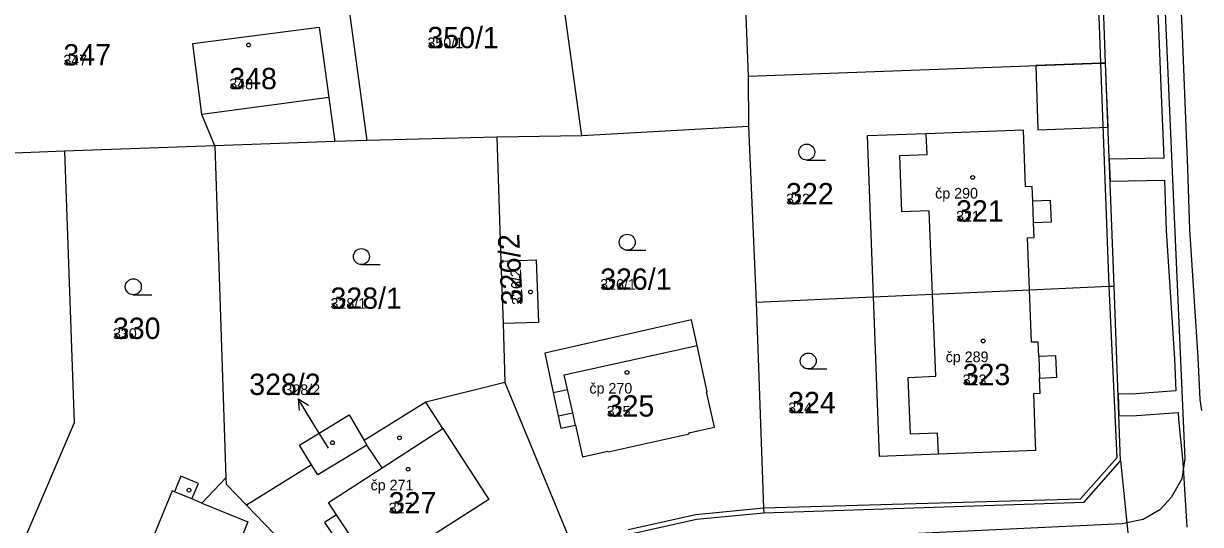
# Model space of a CAD drawing. Extents: x -763628 to -761565, y -976033 to -973833.
# Drawn here: x -762423.1 to -762312.8, y -974822.2 to -974775.2 of the extents above; entities that cross this region are included whole.
import ezdxf

# ---------------------------------------------------------------- set-up
doc = ezdxf.new("R2010")
doc.units = 0
for name, color, linetype in [('KN_cisla parcel 1000', 7, 'Continuous'), ('KN_cisla parcel 500', 7, 'Continuous'), ('KN_cisla parcel znacky', 7, 'Continuous'), ('KN_cisla popisna 500', 7, 'Continuous'), ('KN_hranice parcel', 7, 'Continuous'), ('KN_vecna bremena', 7, 'Continuous'), ('KN_vnitrni kresba parcel', 7, 'Continuous'), ('KN_znacky budov', 7, 'Continuous'), ('KN_znacky kultur', 7, 'Continuous')]:
    doc.layers.add(name, color=color, linetype=linetype)

msp = doc.modelspace()

# ---------------------------------------------------------------- linework, layer by layer
at = {"layer": 'KN_cisla parcel znacky'}
for p, q in [((-762395.81, -974812.99), (-762397.36, -974810.42)), ((-762397.36, -974810.42), (-762396.41, -974811.02)), ((-762397.36, -974810.42), (-762397.27, -974811.53)), ((-762394.54, -974815.08), (-762395.81, -974812.99))]:
    msp.add_line(p, q, dxfattribs=at)
at = {"layer": 'KN_hranice parcel'}
for p, q in [((-762321.65, -974778.9), (-762322.43, -974757.94)), ((-762355.97, -974759.68), (-762355.17, -974780.15)), ((-762370.78, -974785.73), (-762373.75, -974763.89)), ((-762320.86, -974799.85), (-762321.65, -974778.9)), ((-762355.17, -974780.15), (-762355.13, -974784.87)), ((-762355.13, -974784.87), (-762370.78, -974785.73)), ((-762355.13, -974784.87), (-762354.42, -974801.35)), ((-762405.2, -974786.69), (-762419.27, -974787.19)), ((-762393.92, -974786.28), (-762405.2, -974786.69)), ((-762405.2, -974786.69), (-762404.14, -974817.84)), ((-762390.89, -974786.17), (-762393.92, -974786.28)), ((-762378.75, -974785.87), (-762390.89, -974786.17)), ((-762370.78, -974785.73), (-762378.75, -974785.87)), ((-762378.75, -974785.87), (-762378.36, -974797.5)), ((-762419.27, -974787.19), (-762431.04, -974787.61)), ((-762378.36, -974797.5), (-762378.16, -974803.36)), ((-762320.25, -974816.25), (-762320.86, -974799.85)), ((-762354.42, -974801.35), (-762343.44, -974800.86)), ((-762378.16, -974803.36), (-762377.99, -974808.9)), ((-762396.11, -974816.62), (-762402.22, -974820.42))]:
    msp.add_line(p, q, dxfattribs=at)
for points in [[(-762390.89, -974786.17), (-762396.35, -974746.02), (-762396.4, -974745.62)], [(-762405.2, -974786.69), (-762406.4, -974783.74), (-762407.26, -974777.08), (-762395.39, -974775.54), (-762394.49, -974782.13), (-762393.92, -974786.28)], [(-762355.17, -974780.15), (-762322.1, -974778.92), (-762321.65, -974778.9)], [(-762328.78, -974800.2), (-762328.97, -974795.32), (-762328.35, -974795.29), (-762328.41, -974793.89), (-762326.74, -974793.82), (-762326.81, -974791.81), (-762328.49, -974791.88), (-762328.54, -974790.5), (-762329.16, -974790.52), (-762329.37, -974785.21), (-762338.48, -974785.55), (-762344.01, -974785.75), (-762343.44, -974800.86)], [(-762419.27, -974787.19), (-762418.39, -974812.69), (-762427.73, -974834.47), (-762427.82, -974834.69), (-762427.9, -974834.88)], [(-762378.36, -974797.5), (-762375.05, -974797.39), (-762374.84, -974803.25), (-762378.16, -974803.36)], [(-762328.78, -974800.2), (-762321.31, -974799.86), (-762320.86, -974799.85)], [(-762343.44, -974800.86), (-762342.89, -974815.81), (-762337.34, -974815.6), (-762328.19, -974815.26), (-762328.22, -974814.61), (-762328.4, -974809.92), (-762327.78, -974809.9), (-762327.84, -974808.48), (-762326.24, -974808.41), (-762326.32, -974806.41), (-762327.92, -974806.47), (-762327.97, -974805.1), (-762328.59, -974805.12), (-762328.78, -974800.2)], [(-762343.44, -974800.86), (-762337.88, -974800.61), (-762328.78, -974800.2)], [(-762354.42, -974801.35), (-762353.73, -974820.68), (-762353.69, -974821.13)], [(-762372.99, -974812.03), (-762372.74, -974813.19), (-762371.37, -974812.9), (-762370.72, -974815.89), (-762368.32, -974815.34), (-762368.3, -974815.42), (-762360.72, -974813.72), (-762360.74, -974813.63), (-762358.34, -974813.09), (-762359.08, -974809.79), (-762359.02, -974809.79), (-762359.96, -974805.44), (-762360.48, -974803.02), (-762374.25, -974806.16), (-762373.46, -974809.84), (-762372.99, -974812.03)], [(-762377.99, -974808.9), (-762385.41, -974810.75), (-762391.18, -974814.34)], [(-762377.99, -974808.9), (-762371.5, -974824.66), (-762371.32, -974825.08)], [(-762396.11, -974816.62), (-762397.24, -974814.78), (-762392.59, -974811.93), (-762391.18, -974814.34)], [(-762391.18, -974814.34), (-762390.93, -974814.77), (-762395.52, -974817.58), (-762396.11, -974816.62)], [(-762353.69, -974821.13), (-762323.67, -974820.12), (-762320.25, -974816.25)], [(-762320.25, -974816.25), (-762319.67, -974822.07), (-762319.21, -974826.75), (-762318.65, -974832.44)], [(-762404.14, -974817.84), (-762406.39, -974820.22), (-762407.34, -974819.83), (-762406.73, -974818.37), (-762408.38, -974817.69), (-762408.98, -974819.15), (-762409.2, -974819.06), (-762411.18, -974823.94), (-762413.45, -974829.19), (-762416.18, -974835.49), (-762401.97, -974841.44), (-762398.67, -974833.52), (-762390.34, -974837.86), (-762389.95, -974838.06)], [(-762404.14, -974817.84), (-762404.12, -974818.44), (-762402.22, -974820.42)], [(-762402.22, -974820.42), (-762396.31, -974826.55), (-762387.92, -974835.26), (-762387.61, -974835.59)], [(-762371.32, -974825.08), (-762368.94, -974824.11), (-762366.29, -974823.13), (-762360.03, -974821.73), (-762353.69, -974821.13)]]:
    msp.add_lwpolyline(points, dxfattribs=at)
at = {"layer": 'KN_vecna bremena'}
for points in [[(-762312.63, -974811.53), (-762312.79, -974810.48), (-762312.98, -974806.56), (-762313.76, -974794.54), (-762313.93, -974788.82), (-762314.22, -974781.8), (-762314.47, -974775.5), (-762314.81, -974768.36)], [(-762316.99, -974769.44), (-762316.69, -974775.6), (-762316.44, -974781.89), (-762316.2, -974787.84), (-762321.31, -974787.93), (-762321.23, -974789.99), (-762316.12, -974789.89), (-762315.98, -974794.64), (-762315.2, -974806.68), (-762315.06, -974809.69), (-762319.24, -974809.98), (-762320.48, -974809.95), (-762320.41, -974812), (-762319.2, -974812.04), (-762314.85, -974811.73), (-762314.83, -974812.38), (-762314.41, -974816.39), (-762314.03, -974822.49)]]:
    msp.add_lwpolyline(points, dxfattribs=at)
msp.add_lwpolyline([(-762328.2, -974779.15), (-762328.01, -974785.16), (-762321.42, -974784.91), (-762321.65, -974778.9), (-762322.1, -974778.92)], close=True, dxfattribs=at)
at = {"layer": 'KN_vnitrni kresba parcel'}
for p, q in [((-762317.67, -974738.29), (-762314.22, -974816.08)), ((-762322.1, -974778.92), (-762322.88, -974757.96)), ((-762321.31, -974799.86), (-762322.1, -974778.92)), ((-762394.49, -974782.13), (-762406.4, -974783.74)), ((-762338.39, -974787.49), (-762338.48, -974785.55)), ((-762340.95, -974787.59), (-762338.39, -974787.49)), ((-762340.75, -974792.88), (-762340.95, -974787.59)), ((-762328.41, -974793.89), (-762328.49, -974791.88)), ((-762338.19, -974792.78), (-762340.75, -974792.88)), ((-762337.88, -974800.61), (-762338.19, -974792.78)), ((-762320.58, -974815.95), (-762321.31, -974799.86)), ((-762337.57, -974808.32), (-762337.88, -974800.61)), ((-762372.44, -974808.19), (-762359.96, -974805.44)), ((-762327.92, -974806.47), (-762327.84, -974808.48)), ((-762372.13, -974809.56), (-762372.44, -974808.19)), ((-762340.16, -974808.42), (-762337.57, -974808.32)), ((-762339.96, -974813.74), (-762340.16, -974808.42)), ((-762373.46, -974809.84), (-762372.13, -974809.56)), ((-762371.63, -974811.74), (-762372.13, -974809.56)), ((-762383.81, -974813.22), (-762385.41, -974810.75)), ((-762372.99, -974812.03), (-762371.63, -974811.74)), ((-762371.37, -974812.9), (-762371.63, -974811.74)), ((-762389.51, -974816.92), (-762383.81, -974813.22)), ((-762383.81, -974813.22), (-762379.49, -974819.87)), ((-762337.42, -974813.65), (-762339.96, -974813.74)), ((-762337.34, -974815.6), (-762337.42, -974813.65)), ((-762389.51, -974816.92), (-762390.93, -974814.77)), ((-762324.01, -974819.82), (-762320.58, -974815.95)), ((-762314.22, -974816.08), (-762314.52, -974817.94)), ((-762394.54, -974820.18), (-762389.51, -974816.92)), ((-762314.52, -974817.94), (-762315.52, -974819.71)), ((-762407.34, -974819.83), (-762408.98, -974819.15)), ((-762353.73, -974820.68), (-762324.01, -974819.82)), ((-762315.52, -974819.71), (-762316.57, -974820.85)), ((-762406.39, -974820.22), (-762402.09, -974821.98)), ((-762393.78, -974821.31), (-762394.54, -974820.18)), ((-762379.49, -974819.87), (-762390.16, -974826.69)), ((-762360.08, -974821.28), (-762353.73, -974820.68)), ((-762316.57, -974820.85), (-762318.13, -974821.76)), ((-762402.09, -974821.98), (-762404.07, -974826.84)), ((-762393.78, -974821.31), (-762394.89, -974822.06)), ((-762392.52, -974823.19), (-762393.78, -974821.31)), ((-762366.44, -974822.7), (-762360.08, -974821.28)), ((-762318.13, -974821.76), (-762319.67, -974822.07)), ((-762394.89, -974822.06), (-762393.63, -974823.93)), ((-762320.11, -974822.16), (-762353.04, -974823.73)), ((-762319.67, -974822.07), (-762320.11, -974822.16))]:
    msp.add_line(p, q, dxfattribs=at)
at = {"layer": 'KN_znacky budov'}
for centre in [(-762402.02, -974777.21), (-762334.12, -974789.64), (-762375.58, -974800.4), (-762333.13, -974805), (-762366.54, -974807.95), (-762387.87, -974814.1), (-762394.16, -974814.55), (-762387.06, -974817.04), (-762407.61, -974819.01)]:
    msp.add_circle(centre, 0.175, dxfattribs=at)
at = {"layer": 'KN_znacky kultur'}
for p, q in [((-762349.68, -974788.02), (-762347.93, -974788.02)), ((-762366.51, -974796.48), (-762364.76, -974796.48)), ((-762391.44, -974797.83), (-762389.69, -974797.83)), ((-762412.83, -974800.66), (-762411.08, -974800.66)), ((-762349.54, -974807.63), (-762347.79, -974807.63))]:
    msp.add_line(p, q, dxfattribs=at)
for centre in [(-762349.68, -974787.27), (-762366.51, -974795.73), (-762391.44, -974797.08), (-762412.83, -974799.91), (-762349.54, -974806.88)]:
    msp.add_circle(centre, 0.75, dxfattribs=at)

# ---------------------------------------------------------------- texts
at = {"layer": 'KN_cisla parcel 1000'}
for s, p in [('350/1', (-762385.25, -974777.51)), ('347', (-762419.39, -974779.13)), ('348', (-762403.83, -974781.36)), ('322', (-762351.62, -974792.17)), ('321', (-762335.67, -974793.79)), ('326/1', (-762369.05, -974800.19)), ('328/1', (-762394.34, -974801.98)), ('330', (-762414.74, -974804.81)), ('323', (-762335.06, -974809.15)), ('328/2', (-762401.96, -974810.07)), ('324', (-762351.42, -974811.78)), ('325', (-762368.44, -974812.1)), ('327', (-762388.88, -974821.19))]:
    msp.add_text(s, height=2, dxfattribs=at).set_placement(p)
msp.add_text('326/2', height=2, rotation=93, dxfattribs=at).set_placement((-762376.3, -974801.58))
at = {"layer": 'KN_cisla parcel 500'}
for s, p in [('350/1', (-762385.25, -974777.51)), ('347', (-762419.39, -974779.13)), ('348', (-762403.83, -974781.36)), ('322', (-762351.62, -974792.17)), ('321', (-762335.67, -974793.79)), ('326/1', (-762369.05, -974800.19)), ('328/1', (-762394.34, -974801.98)), ('330', (-762414.74, -974804.81)), ('323', (-762335.06, -974809.15)), ('328/2', (-762398.66, -974810.07)), ('324', (-762351.42, -974811.78)), ('325', (-762368.44, -974812.1)), ('327', (-762388.88, -974821.19))]:
    msp.add_text(s, height=1, dxfattribs=at).set_placement(p)
msp.add_text('326/2', height=1, rotation=93, dxfattribs=at).set_placement((-762376.3, -974801.58))
at = {"layer": 'KN_cisla popisna 500'}
for s, p in [('čp 290', (-762337.64, -974791.63)), ('čp 289', (-762336.65, -974806.99)), ('čp 270', (-762370.06, -974809.94)), ('čp 271', (-762390.58, -974819.03))]:
    msp.add_text(s, height=1, dxfattribs=at).set_placement(p)

doc.saveas('drawing.dxf')
